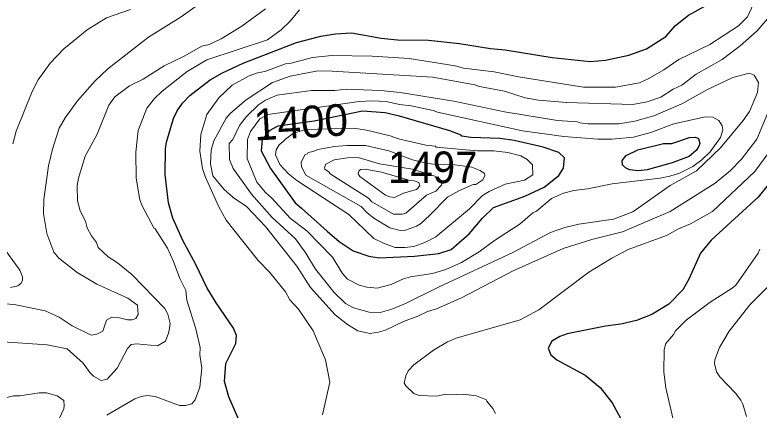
# Model space of a CAD drawing. Extents: x 598.3 to 623.2, y 6902.2 to 6930.1.
# Drawn here: x 616.981 to 618.862, y 6907.601 to 6908.6 of the extents above; entities that cross this region are included whole.
import ezdxf
from ezdxf.enums import TextEntityAlignment as Align

# ---------------------------------------------------------------- set-up
doc = ezdxf.new("R2010")
doc.units = 0
doc.header["$LTSCALE"] = 0.032
doc.layers.add('1', color=7, linetype='Continuous', lineweight=25)
doc.layers.add('2', color=7, linetype='Continuous', lineweight=13)
doc.layers.add('21', color=7, linetype='Continuous')
doc.layers.add('61', color=7, linetype='Continuous')

msp = doc.modelspace()

# ---------------------------------------------------------------- linework, layer by layer
at = {"layer": '1'}
for points in [[(617.5555, 6907.5566), (617.5222, 6907.6346), (617.5111, 6907.6728), (617.5143, 6907.7183), (617.5396, 6907.769), (617.541, 6907.7897), (617.5341, 6907.8083), (617.4902, 6907.8721), (617.4665, 6907.9111), (617.4384, 6907.9692), (617.4054, 6908.03), (617.3806, 6908.0863), (617.3693, 6908.1251), (617.3614, 6908.1965), (617.3621, 6908.2615), (617.3642, 6908.2779), (617.3823, 6908.3385), (617.3911, 6908.3578), (617.4045, 6908.3769), (617.4236, 6908.396), (617.4751, 6908.436), (617.5057, 6908.4537), (617.5584, 6908.4781), (617.6933, 6908.5302), (617.7542, 6908.5467), (617.7914, 6908.5521), (617.8316, 6908.5546), (617.9069, 6908.5413), (617.9484, 6908.5368), (618.0268, 6908.5361), (618.1049, 6908.528), (618.1832, 6908.515), (618.2204, 6908.5119), (618.339, 6908.4922), (618.4348, 6908.4827), (618.474, 6908.4858), (618.5329, 6908.4981), (618.5768, 6908.5145), (618.6263, 6908.5456), (618.6505, 6908.573), (618.6835, 6908.5994), (618.749, 6908.6357)], [(618.9078, 6908.2003), (618.8594, 6908.1392), (618.7407, 6908.0307), (618.7133, 6907.9972), (618.684, 6907.9322), (618.6689, 6907.9051), (618.6334, 6907.8687), (618.5907, 6907.8422), (618.552, 6907.8277), (618.5125, 6907.8179), (618.474, 6907.8132), (618.3765, 6907.7935), (618.3584, 6907.7867), (618.3384, 6907.7751), (618.3288, 6907.7573), (618.3358, 6907.7406), (618.3507, 6907.7278), (618.4223, 6907.6887), (618.4599, 6907.6575), (618.4907, 6907.6195), (618.5119, 6907.5803)]]:
    msp.add_lwpolyline(points, dxfattribs=at)
for points in [[(618.3676, 6908.2124), (618.3699, 6908.2388), (618.3554, 6908.2522), (618.316, 6908.2653), (618.2428, 6908.2827), (618.2069, 6908.2876), (618.1336, 6908.29), (618.1109, 6908.2931), (618.1089, 6908.2957), (618.0806, 6908.3071), (617.9533, 6908.3442), (617.9171, 6908.3524), (617.8593, 6908.3571), (617.7372, 6908.331), (617.6458, 6908.3188), (617.6237, 6908.3068), (617.6064, 6908.2844), (617.604, 6908.2568), (617.6272, 6908.2117), (617.6896, 6908.1245), (617.7059, 6908.111), (617.7702, 6908.053), (617.8009, 6908.027), (617.8359, 6908.0033), (617.8753, 6907.9897), (617.9021, 6907.9857), (617.991, 6907.9897), (618.0525, 6907.9966), (618.0836, 6908.0073), (618.1289, 6908.0466), (618.1625, 6908.0858), (618.191, 6908.1135), (618.2696, 6908.1416), (618.3189, 6908.1641), (618.3555, 6908.1939)], [(618.516, 6908.2319), (618.5262, 6908.2446), (618.5556, 6908.2593), (618.62, 6908.2746), (618.6411, 6908.2747), (618.6861, 6908.2898), (618.7013, 6908.2911), (618.7087, 6908.2875), (618.7122, 6908.2749), (618.7095, 6908.2684), (618.7033, 6908.258), (618.6848, 6908.2423), (618.6424, 6908.2259), (618.5787, 6908.2084), (618.5561, 6908.2059), (618.5343, 6908.2084), (618.5244, 6908.2133), (618.5168, 6908.2209)]]:
    msp.add_lwpolyline(points, close=True, dxfattribs=at)
at = {"layer": '2'}
for points in [[(618.8991, 6908.7399), (618.8321, 6908.5951), (618.8099, 6908.5728), (618.7369, 6908.5252), (618.6587, 6908.4873), (618.6211, 6908.4612), (618.5818, 6908.4384), (618.5595, 6908.4286), (618.4991, 6908.4172), (618.4179, 6908.4178), (618.2536, 6908.4438), (618.1926, 6908.4559), (618.1152, 6908.4656), (618.0936, 6908.4714), (617.9779, 6908.4899), (617.884, 6908.4955), (617.7824, 6908.4972), (617.7331, 6908.4924), (617.6762, 6908.477), (617.6648, 6908.4761)], [(617.437, 6908.6205), (617.4017, 6908.5951), (617.3192, 6908.5436), (617.2164, 6908.464), (617.1835, 6908.4328), (617.1395, 6908.3826), (617.1083, 6908.3401), (617.0931, 6908.3138), (617.0762, 6908.2603), (617.0666, 6908.2185), (617.0543, 6908.1336), (617.0537, 6908.098), (617.0619, 6908.0477), (617.0794, 6908.0005), (617.0927, 6907.9847), (617.1384, 6907.9485), (617.1883, 6907.9195), (617.2669, 6907.8835), (617.2908, 6907.8665), (617.2932, 6907.8427), (617.287, 6907.8324), (617.2779, 6907.8294), (617.2657, 6907.8294), (617.2453, 6907.8343), (617.226, 6907.8357), (617.2128, 6907.8279), (617.2035, 6907.8005), (617.1888, 6907.7929), (617.1744, 6907.7906), (617.1257, 6907.8139), (617.0936, 6907.8357), (617.0575, 6907.8521), (616.9835, 6907.8666), (616.9423, 6907.8715)], [(617.2735, 6908.6138), (617.2129, 6908.5926), (617.1644, 6908.5626), (617.1049, 6908.5143), (617.0702, 6908.4782), (617.0404, 6908.436), (617.0254, 6908.4068), (616.9849, 6908.3065), (616.9759, 6908.2738)], [(617.1135, 6907.7553), (617.1536, 6907.7197), (617.1704, 6907.6957), (617.1796, 6907.6867), (617.1994, 6907.6757), (617.2147, 6907.6788), (617.2397, 6907.7065), (617.266, 6907.7567), (617.275, 6907.7666), (617.2887, 6907.7686), (617.3418, 6907.7631), (617.3622, 6907.7753), (617.3701, 6907.7976), (617.3734, 6907.8194), (617.3676, 6907.8434), (617.3602, 6907.8579), (617.2765, 6907.9433), (617.2404, 6907.9728), (617.217, 6907.9882), (617.1921, 6908.0116), (617.1878, 6908.0246), (617.1748, 6908.0414), (617.1644, 6908.062), (617.1597, 6908.0787), (617.1464, 6908.1048), (617.1394, 6908.1301), (617.1387, 6908.1691), (617.1417, 6908.1871), (617.1588, 6908.2428), (617.1891, 6908.2987), (617.2191, 6908.3715), (617.2337, 6908.3931), (617.2712, 6908.421), (617.3052, 6908.4372), (617.3586, 6908.4712), (617.4072, 6908.4946), (617.4538, 6908.5213), (617.472, 6908.5254), (617.5023, 6908.5398), (617.5545, 6908.5715), (617.6143, 6908.6157)], [(617.7007, 6908.6131), (617.6771, 6908.5846), (617.6545, 6908.5621), (617.6197, 6908.537), (617.4663, 6908.4861), (617.4169, 6908.4566), (617.3537, 6908.4071), (617.3342, 6908.3891), (617.3148, 6908.3647), (617.2925, 6908.3081), (617.2869, 6908.2533), (617.2875, 6908.1874), (617.2974, 6908.1327), (617.3027, 6908.1172), (617.333, 6908.0604), (617.3361, 6908.0591), (617.3668, 6908.0101), (617.3819, 6907.9767), (617.3978, 6907.9333), (617.4137, 6907.903), (617.4156, 6907.8785), (617.4388, 6907.8065), (617.4495, 6907.7589), (617.4488, 6907.7403), (617.4535, 6907.7069), (617.4487, 6907.6584), (617.4369, 6907.6271), (617.4281, 6907.6165), (617.4126, 6907.6125), (617.3973, 6907.6125), (617.336, 6907.6352), (617.3162, 6907.6375), (617.3004, 6907.6351), (617.2842, 6907.6293), (617.2137, 6907.5876)], [(618.9003, 6908.3926), (618.8557, 6908.2859), (618.8171, 6908.2353), (618.7892, 6908.2066), (618.7504, 6908.1749), (618.6368, 6908.1032), (618.5162, 6908.0519), (618.4387, 6908.0321), (618.367, 6908.0096), (618.2402, 6907.9527), (618.1098, 6907.8843), (618.047, 6907.8567), (618.0236, 6907.85), (617.9994, 6907.838), (617.9633, 6907.8247), (617.918, 6907.8029), (617.8997, 6907.7975), (617.8784, 6907.7948), (617.8478, 6907.8015), (617.8219, 6907.8176), (617.7908, 6907.8419), (617.7281, 6907.9109), (617.6941, 6907.9644), (617.6142, 6908.0654), (617.5665, 6908.1155), (617.5326, 6908.1388), (617.5094, 6908.1596), (617.4818, 6908.1934), (617.4755, 6908.2234), (617.4771, 6908.2579), (617.4842, 6908.2818), (617.5154, 6908.339), (617.5255, 6908.3504), (617.5657, 6908.385), (617.6319, 6908.429), (617.6765, 6908.4454), (617.7423, 6908.4575), (617.7685, 6908.4584), (618.0372, 6908.4429), (618.1437, 6908.4236), (618.1553, 6908.4187), (618.2183, 6908.4074), (618.2709, 6908.3906), (618.3042, 6908.3848), (618.3747, 6908.3783), (618.5424, 6908.3735), (618.579, 6908.38), (618.6133, 6908.3922), (618.6449, 6908.4121), (618.6668, 6908.4226), (618.7024, 6908.4501), (618.7688, 6908.4873), (618.8137, 6908.5217), (618.8569, 6908.5599), (618.888, 6908.5957)], [(617.6648, 6908.4761), (617.6125, 6908.4566), (617.5947, 6908.4535), (617.5735, 6908.4457), (617.5306, 6908.4221), (617.4967, 6908.3906), (617.4666, 6908.3485), (617.4511, 6908.2979), (617.4486, 6908.2554), (617.4557, 6908.2116), (617.4623, 6908.1915), (617.4964, 6908.1151), (617.5152, 6908.0809), (617.5962, 6907.9789), (617.6255, 6907.9489), (617.6648, 6907.8998), (617.6763, 6907.8797), (617.6982, 6907.8559), (617.7351, 6907.8013), (617.7661, 6907.728), (617.7772, 6907.6717), (617.7587, 6907.5889)], [(618.1958, 6907.5921), (618.1893, 6907.6051), (618.1741, 6907.623), (618.173, 6907.6271), (618.1476, 6907.6367), (618.1144, 6907.6407), (618.0819, 6907.6392), (618.0694, 6907.6407), (618.0478, 6907.636), (618.0032, 6907.6376), (617.9896, 6907.6424), (617.9693, 6907.6619), (617.9652, 6907.6686), (617.9689, 6907.6872), (617.9754, 6907.6999), (617.9891, 6907.7156), (618.0394, 6907.7526), (618.0747, 6907.7737), (618.0961, 6907.7826), (618.2582, 6907.8287), (618.305, 6907.8546), (618.4312, 6907.9493), (618.4892, 6907.9849), (618.5309, 6908.0073), (618.6279, 6908.0421), (618.6584, 6908.059), (618.6886, 6908.0717), (618.7442, 6908.1026), (618.8513, 6908.204), (618.8862, 6908.2525)], [(616.9476, 6908.0186), (616.9936, 6907.955), (617.0009, 6907.9376), (617.0007, 6907.9283), (616.9964, 6907.9212), (616.989, 6907.9154), (616.9706, 6907.9104)], [(618.6449, 6907.5769), (618.6258, 6907.6567), (618.6209, 6907.6969), (618.6217, 6907.7544), (618.6263, 6907.7689), (618.6455, 6907.7916), (618.6506, 6907.8008), (618.6778, 6907.8278), (618.7384, 6907.8741), (618.794, 6907.9089), (618.8028, 6907.9168), (618.859, 6907.9978), (618.8638, 6908.0079)], [(618.8924, 6907.9212), (618.838, 6907.8668), (618.7858, 6907.8006), (618.7617, 6907.7592), (618.7499, 6907.728), (618.7488, 6907.7182), (618.754, 6907.6973), (618.7626, 6907.6851), (618.8023, 6907.6438), (618.8159, 6907.6262), (618.8209, 6907.616), (618.8295, 6907.5847)], [(616.9385, 6907.7743), (617.0629, 6907.7662), (617.1135, 6907.7553)], [(617.0932, 6907.5791), (617.1047, 6907.6038), (617.1062, 6907.6116), (617.1047, 6907.6249), (617.0886, 6907.6367), (617.0611, 6907.6442), (617.0429, 6907.6448), (616.9937, 6907.6366), (616.9779, 6907.6366), (616.9366, 6907.6271), (616.9126, 6907.6174), (616.8591, 6907.6013), (616.8386, 6907.5987)]]:
    msp.add_lwpolyline(points, dxfattribs=at)
for points in [[(618.8491, 6908.4478), (618.8368, 6908.4527), (618.7952, 6908.4422), (618.7315, 6908.4113), (618.6665, 6908.3755), (618.5955, 6908.3449), (618.5475, 6908.3313), (618.5073, 6908.3248), (618.4301, 6908.3248), (618.4085, 6908.3268), (618.4028, 6908.3296), (618.3524, 6908.3329), (618.2184, 6908.3552), (618.0904, 6908.3823), (617.9549, 6908.4041), (617.9063, 6908.4089), (617.8184, 6908.4122), (617.7901, 6908.409), (617.7307, 6908.4089), (617.6444, 6908.397), (617.6146, 6908.3846), (617.5966, 6908.3725), (617.5669, 6908.3434), (617.5491, 6908.3206), (617.532, 6908.2852), (617.5224, 6908.2751), (617.524, 6908.2347), (617.5326, 6908.2113), (617.5795, 6908.1464), (617.6317, 6908.0876), (617.6901, 6908.0339), (617.7165, 6907.9972), (617.741, 6907.9571), (617.7879, 6907.8982), (617.8164, 6907.8706), (617.837, 6907.8591), (617.8764, 6907.8481), (617.9047, 6907.8472), (617.9334, 6907.8559), (617.9685, 6907.8702), (618.0513, 6907.9117), (618.2391, 6907.9991), (618.3346, 6908.0501), (618.371, 6908.0626), (618.4063, 6908.0706), (618.4935, 6908.0839), (618.543, 6908.1025), (618.6368, 6908.1684), (618.7032, 6908.2056), (618.7645, 6908.2636), (618.8217, 6908.3332), (618.8374, 6908.3556), (618.8573, 6908.4036), (618.8604, 6908.4289)], [(617.8515, 6908.3809), (617.884, 6908.383), (617.9193, 6908.3814), (617.9534, 6908.3734), (617.9827, 6908.37), (618.0386, 6908.3588), (618.0491, 6908.3538), (618.2636, 6908.307), (618.3682, 6908.2925), (618.4544, 6908.286), (618.4898, 6908.286), (618.5446, 6908.2906), (618.5879, 6908.303), (618.6465, 6908.3249), (618.7264, 6908.3426), (618.7447, 6908.3417), (618.7602, 6908.3327), (618.7688, 6908.3194), (618.7697, 6908.3097), (618.764, 6908.2898), (618.7378, 6908.2539), (618.7168, 6908.2337), (618.6939, 6908.2165), (618.6608, 6908.2003), (618.6365, 6908.1921), (618.6117, 6908.1871), (618.4908, 6908.1727), (618.4281, 6908.1602), (618.3934, 6908.1564), (618.3672, 6908.1492), (618.3372, 6908.1356), (618.2996, 6908.1037), (618.2897, 6908.0997), (618.2578, 6908.0719), (618.1906, 6908.0282), (618.1546, 6908.0012), (618.1098, 6907.9741), (618.0699, 6907.9565), (618.0362, 6907.9461), (617.9808, 6907.9379), (617.9635, 6907.9327), (617.9318, 6907.9184), (617.8971, 6907.9088), (617.8703, 6907.9116), (617.8512, 6907.9163), (617.8215, 6907.9318), (617.8094, 6907.9464), (617.784, 6907.9878), (617.7188, 6908.0538), (617.6777, 6908.0853), (617.6296, 6908.1374), (617.6142, 6908.1512), (617.5929, 6908.1772), (617.5685, 6908.2369), (617.5694, 6908.2854), (617.5763, 6908.3054), (617.5999, 6908.3376), (617.6206, 6908.348)], [(617.6936, 6908.1814), (617.6729, 6908.1985), (617.6509, 6908.222), (617.6399, 6908.2459), (617.6414, 6908.2586), (617.6488, 6908.2713), (617.6591, 6908.2798), (617.6655, 6908.2855), (617.685, 6908.3009), (617.7164, 6908.3107), (617.8381, 6908.3133), (617.8694, 6908.3085), (617.9298, 6908.2942), (617.9507, 6908.2865), (618.0199, 6908.271), (618.044, 6908.2682), (618.0456, 6908.2658), (618.1496, 6908.256), (618.1916, 6908.2567), (618.2269, 6908.2519), (618.2593, 6908.2437), (618.276, 6908.2343), (618.2888, 6908.221), (618.2897, 6908.1955), (618.2691, 6908.1825), (618.2204, 6908.1718), (618.1795, 6908.1538), (618.1631, 6908.1438), (618.1296, 6908.1096), (618.0449, 6908.0387), (618.0173, 6908.0242), (617.9893, 6908.0145), (617.9668, 6908.0116), (617.9418, 6908.0116), (617.9129, 6908.0226), (617.8884, 6908.035), (617.8249, 6908.0951)], [(617.8561, 6908.1156), (617.7163, 6908.1952), (617.7053, 6908.2158), (617.7045, 6908.228), (617.7148, 6908.2468), (617.7208, 6908.2489), (617.7225, 6908.2518), (617.7351, 6908.2544), (617.7472, 6908.26), (617.7893, 6908.2673), (617.8201, 6908.2699), (617.867, 6908.2698), (617.9266, 6908.2561), (617.9864, 6908.2338), (618.0168, 6908.2257), (618.0379, 6908.2229), (618.0874, 6908.2219), (618.1362, 6908.2147), (618.157, 6908.2066), (618.1675, 6908.1992), (618.169, 6908.1941), (618.1634, 6908.1832), (618.1461, 6908.1712), (618.1395, 6908.1709), (618.1031, 6908.1554), (618.0745, 6908.1394), (618.0301, 6908.0935), (618.0062, 6908.0721), (617.9958, 6908.0661), (617.9679, 6908.0561), (617.9547, 6908.0549), (617.9287, 6908.0617), (617.8886, 6908.0861), (617.8709, 6908.1001)], [(617.8746, 6908.1369), (617.7779, 6908.1982), (617.7755, 6908.2026), (617.7649, 6908.2101), (617.7636, 6908.2137), (617.7669, 6908.2227), (617.788, 6908.2333), (617.8217, 6908.2389), (617.8489, 6908.2397), (617.9026, 6908.2237), (617.9857, 6908.2098), (618.0423, 6908.1927), (618.0534, 6908.1863), (618.0606, 6908.1773), (618.059, 6908.1693), (618.0451, 6908.1546), (618.0216, 6908.1444), (617.9695, 6908.0991), (617.9598, 6908.0966), (617.938, 6908.0966), (617.8835, 6908.1273)], [(617.9181, 6908.1446), (617.8533, 6908.1915), (617.849, 6908.1982), (617.8501, 6908.2049), (617.8549, 6908.2089), (617.8667, 6908.2099), (617.9076, 6908.2027), (617.9798, 6908.181), (617.99, 6908.1808), (618.0016, 6908.1765), (618.0047, 6908.1676), (617.996, 6908.1586), (617.963, 6908.1492), (617.9403, 6908.1387), (617.9283, 6908.1401)]]:
    msp.add_lwpolyline(points, close=True, dxfattribs=at)

# ---------------------------------------------------------------- texts
at = {"layer": '21', "width": 0.95}
msp.add_text('1497', height=0.08, dxfattribs=at).set_placement((617.9241, 6908.1747))
at = {"layer": '61'}
msp.add_text('1400', height=0.08, rotation=3.318, dxfattribs=at).set_placement((617.7062, 6908.2891), align=Align.CENTER)

doc.saveas('drawing.dxf')
